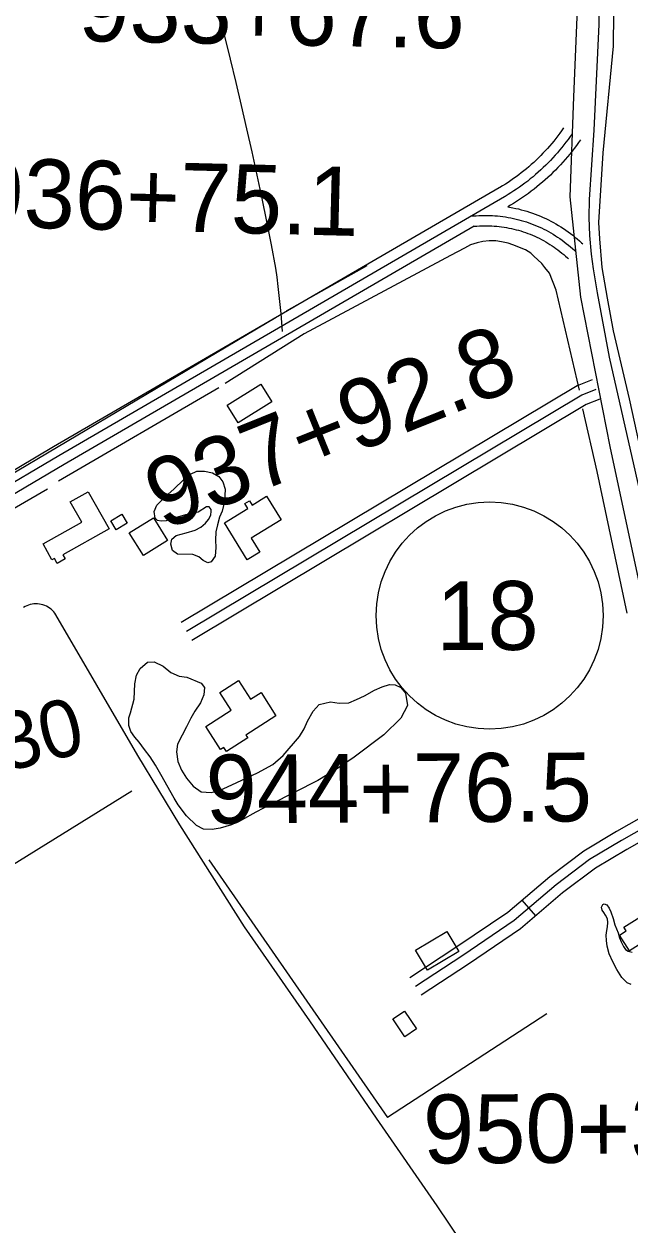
# Model space of a CAD drawing. Extents: x 3424494 to 3462436, y 522220 to 547718.
# Drawn here: x 3437171 to 3438050, y 542993 to 544736 of the extents above; entities that cross this region are included whole.
import ezdxf

# ---------------------------------------------------------------- set-up
doc = ezdxf.new("R2010")
doc.units = 0
for name, color, linetype in [('V-BLDG-OTLN', 7, 'Continuous'), ('V-DTCH-CNTR', 7, 'Continuous'), ('V-LEVE-TOET', 7, 'Continuous'), ('V-RIVR-RANG-IDEN', 7, 'Continuous'), ('V-ROAD-CNTR', 7, 'Continuous'), ('V-ROAD-IDEN', 7, 'Continuous'), ('V-SITE-VEGE', 7, 'Continuous'), ('V-SURV-IDEN', 7, 'Continuous'), ('V-TOPO-SHOR', 7, 'Continuous')]:
    doc.layers.add(name, color=color, linetype=linetype)

msp = doc.modelspace()

# ---------------------------------------------------------------- linework, layer by layer
at = {"layer": 'V-BLDG-OTLN'}
for points in [[(3437531, 544187.3), (3437482, 544156.9), (3437466, 544182.7), (3437514.9, 544213.2)], [(3437264.1, 544056.7), (3437294.6, 544003), (3437227.3, 543964.9), (3437230.6, 543959.1), (3437219.3, 543952.6), (3437215.1, 543960), (3437211.6, 543958.1), (3437198.7, 543980.9), (3437254.8, 544012.7), (3437238.2, 544042.1)], [(3437523.4, 544050.3), (3437544.4, 544015.9), (3437501, 543989.4), (3437513.5, 543969), (3437495, 543957.7), (3437462.1, 544011.5), (3437496.3, 544032.4), (3437491.9, 544039.6), (3437498.6, 544043.7), (3437502.4, 544037.4)], [(3437297.2, 544014.5), (3437313.2, 544024), (3437321, 544011), (3437304.9, 544001.5)], [(3437359.3, 544018.9), (3437379.7, 543985.8), (3437344.4, 543964), (3437324, 543997.1)], [(3437537.1, 543731.4), (3437493.5, 543703.4), (3437496, 543699.4), (3437465, 543679.4), (3437461.2, 543685.4), (3437456.5, 543682.4), (3437435.1, 543715.6), (3437472, 543739.3), (3437455.3, 543765.4), (3437482.4, 543782.7), (3437499.9, 543755.3), (3437515.4, 543765.2)], [(3438106.8, 543425.1), (3438050.8, 543390.1), (3438036.5, 543412.9), (3438046, 543418.8), (3438042.6, 543424.3), (3438089.1, 543453.5)], [(3437802.8, 543388.9), (3437757.2, 543361.9), (3437739.8, 543391.1), (3437785.5, 543418.1)], [(3437723.8, 543302.5), (3437741.2, 543276.5), (3437724.4, 543265.2), (3437706.9, 543291.2)]]:
    msp.add_lwpolyline(points, close=True, dxfattribs=at)
at = {"layer": 'V-DTCH-CNTR'}
for points in [[(3437546.7, 544289.4), (3437545.6, 544302.5), (3437544.5, 544315.7), (3437543.2, 544328.8), (3437541.8, 544342), (3437540.3, 544355.1), (3437538.7, 544368.2), (3437536.9, 544381.3), (3437530.5, 544415.2), (3437523.8, 544449.1), (3437516.9, 544482.9), (3437509.8, 544516.7), (3437502.5, 544550.4), (3437494.9, 544584.1), (3437487.2, 544617.8), (3437479.2, 544651.4), (3437471, 544684.9), (3437462.6, 544718.4), (3437460.4, 544732.6), (3437458.1, 544746.8)], [(3437856.9, 542892.2), (3437771.3, 543019.7), (3437683.2, 543146.7), (3437586.4, 543288.3), (3437491.3, 543424.8), (3437397.3, 543572.9), (3437336.5, 543673.6), (3437217.3, 543878.2), (3437215.8, 543880.4), (3437214.1, 543882.5), (3437212.2, 543884.4), (3437210.2, 543886.2), (3437208.1, 543887.8), (3437205.9, 543889.3), (3437203.5, 543890.6), (3437201, 543891.6), (3437198.5, 543892.5), (3437195.9, 543893.2), (3437193.3, 543893.7), (3437190.6, 543894), (3437187.9, 543894), (3437185.2, 543893.9), (3437182.6, 543893.5), (3437180, 543893), (3437177.4, 543892.2), (3437174.9, 543891.2), (3437172.5, 543890.1), (3437170.2, 543888.7)]]:
    msp.add_lwpolyline(points, dxfattribs=at)
at = {"layer": 'V-LEVE-TOET'}
msp.add_lwpolyline([(3438028.1, 544800.2), (3438027, 544704), (3438012.2, 544549), (3438005.9, 544448), (3438007.1, 544424), (3438010.5, 544382.3), (3438018.3, 544337.7), (3438027, 544290.4), (3438050.2, 544191.5), (3438089.7, 544012.5), (3438122.3, 543860.4), (3438140.5, 543773.8), (3438146.3, 543746), (3438157.2, 543706.2), (3438172.9, 543653.8), (3438191.3, 543608.8), (3438215.1, 543564.4), (3438236.7, 543528.4), (3438271.5, 543473.1)], dxfattribs=at)
at = {"layer": 'V-ROAD-CNTR'}
msp.add_line((3437914.5, 543440.8), (3437895, 543463.6), dxfattribs=at)
for points in [[(3437857.8, 545838.4), (3437892.6, 545547.7), (3437938.2, 545159.2), (3437964.7, 544952.5), (3437976, 544792.9), (3437969.2, 544630.2), (3437963.9, 544485.3), (3437979.7, 544339.6), (3438022.4, 544122.5), (3438085.1, 543828.8), (3438101.9, 543762.2), (3438116.1, 543710.9), (3438143.5, 543642.1), (3438173.7, 543575.3), (3438251, 543447.6), (3438348.6, 543287), (3438420.9, 543170.8), (3438482.6, 543068.5), (3438531.5, 542958.1)], [(3437955, 544585.2), (3437952.2, 544581.2), (3437949.4, 544577.4), (3437946.6, 544573.6), (3437943.7, 544569.9), (3437940.8, 544566.2), (3437937.8, 544562.5), (3437934.7, 544558.9), (3437931.6, 544555.4), (3437928.4, 544551.9), (3437925.1, 544548.4), (3437921.8, 544545.1), (3437918.5, 544541.7), (3437915.1, 544538.4), (3437911.6, 544535.2), (3437908.1, 544532), (3437904.6, 544528.9), (3437901, 544525.9), (3437897.3, 544522.9), (3437893.6, 544519.9), (3437889.9, 544517), (3437886.1, 544514.2), (3437882.2, 544511.5), (3437878.4, 544508.8), (3437874.4, 544506.1), (3437870.5, 544503.6), (3437866.4, 544501.1), (3437862.4, 544498.6), (3437861.4, 544498.1)], [(3437967.3, 544576.6), (3437964.4, 544572.5), (3437961.5, 544568.5), (3437958.5, 544564.5), (3437955.5, 544560.6), (3437952.4, 544556.7), (3437949.2, 544552.9), (3437946, 544549.1), (3437942.7, 544545.4), (3437939.4, 544541.7), (3437936, 544538.1), (3437932.5, 544534.5), (3437929, 544531), (3437925.4, 544527.6), (3437921.8, 544524.2), (3437918.1, 544520.8), (3437914.4, 544517.6), (3437910.6, 544514.3), (3437906.7, 544511.2), (3437902.9, 544508.1), (3437898.9, 544505.1), (3437894.9, 544502.1), (3437890.9, 544499.2), (3437886.8, 544496.4), (3437882.7, 544493.6), (3437878.5, 544490.9), (3437874.3, 544488.3), (3437870, 544485.7), (3437869.1, 544485.1)], [(3437979.6, 544568), (3437976.7, 544563.8), (3437973.6, 544559.6), (3437970.5, 544555.4), (3437967.3, 544551.3), (3437964, 544547.3), (3437960.7, 544543.2), (3437957.3, 544539.3), (3437953.9, 544535.4), (3437950.4, 544531.5), (3437946.8, 544527.7), (3437943.2, 544524), (3437939.5, 544520.3), (3437935.8, 544516.7), (3437931.9, 544513.1), (3437928.1, 544509.6), (3437924.2, 544506.2), (3437920.2, 544502.8), (3437916.2, 544499.5), (3437912.1, 544496.3), (3437908, 544493.1), (3437903.8, 544490), (3437899.5, 544487), (3437895.3, 544484), (3437890.9, 544481.1), (3437886.6, 544478.3), (3437882.1, 544475.5), (3437877.7, 544472.8), (3437874, 544470.6)], [(3437869.1, 544485.1), (3437221.6, 544109), (3435844.3, 543295.5)], [(3437861.5, 544498.1), (3437214, 544121.9), (3437110.2, 544060.6)], [(3437874, 544470.6), (3437881.4, 544469.2), (3437885.5, 544468.4), (3437889.6, 544467.5), (3437893.6, 544466.4), (3437897.7, 544465.3), (3437901.7, 544464.1), (3437905.7, 544462.9), (3437909.7, 544461.5), (3437913.6, 544460.1), (3437917.6, 544458.6), (3437921.5, 544457), (3437925.3, 544455.3), (3437929.1, 544453.5), (3437932.9, 544451.7), (3437936.6, 544449.8), (3437940.3, 544447.8), (3437944, 544445.8), (3437947.6, 544443.6), (3437951.2, 544441.4), (3437954.7, 544439.1), (3437958.2, 544436.8), (3437961.6, 544434.4), (3437965, 544431.9), (3437968.3, 544429.3), (3437971.6, 544426.7), (3437974.8, 544424), (3437978, 544421.2), (3437981.1, 544418.4), (3437982.8, 544416.7)], [(3437820.4, 544456.8), (3437824.2, 544457.3), (3437828.1, 544457.6), (3437832, 544457.8), (3437835.9, 544458), (3437839.8, 544458.1), (3437843.7, 544458.1), (3437847.6, 544458), (3437851.5, 544457.8), (3437855.3, 544457.6), (3437859.2, 544457.3), (3437863.1, 544456.9), (3437866.9, 544456.4), (3437870.8, 544455.9), (3437874.6, 544455.2), (3437878.5, 544454.5), (3437882.3, 544453.7), (3437886.1, 544452.9), (3437889.8, 544451.9), (3437893.6, 544450.9), (3437897.3, 544449.8), (3437901, 544448.6), (3437904.7, 544447.4), (3437908.4, 544446), (3437912, 544444.6), (3437915.6, 544443.2), (3437919.2, 544441.6), (3437922.7, 544440), (3437926.2, 544438.3), (3437929.7, 544436.5), (3437933.1, 544434.7), (3437936.5, 544432.8), (3437939.9, 544430.8), (3437943.2, 544428.7), (3437946.4, 544426.6), (3437949.7, 544424.4), (3437952.8, 544422.2), (3437956, 544419.9), (3437959, 544417.5), (3437962.1, 544415.1), (3437965.1, 544412.6), (3437968, 544410), (3437970.9, 544407.4), (3437972.5, 544405.8)], [(3437825.1, 544442.3), (3437229.2, 544096.1), (3436212.4, 543495.5)], [(3437825.1, 544442.3), (3437825.6, 544442.3), (3437829.2, 544442.6), (3437832.8, 544442.8), (3437836.4, 544443), (3437840, 544443.1), (3437843.5, 544443.1), (3437847.1, 544443), (3437850.7, 544442.9), (3437854.3, 544442.6), (3437857.8, 544442.4), (3437861.4, 544442), (3437865, 544441.6), (3437868.5, 544441), (3437872, 544440.5), (3437875.6, 544439.8), (3437879.1, 544439.1), (3437882.6, 544438.3), (3437886, 544437.4), (3437889.5, 544436.5), (3437892.9, 544435.5), (3437896.4, 544434.4), (3437899.7, 544433.2), (3437903.1, 544432), (3437906.5, 544430.7), (3437909.8, 544429.3), (3437913.1, 544427.9), (3437916.3, 544426.4), (3437919.5, 544424.9), (3437922.7, 544423.2), (3437925.9, 544421.5), (3437929, 544419.8), (3437932.1, 544418), (3437935.1, 544416.1), (3437938.2, 544414.1), (3437941.1, 544412.1), (3437944, 544410), (3437946.9, 544407.9), (3437949.8, 544405.7), (3437952.6, 544403.5), (3437955.3, 544401.2), (3437958, 544398.8), (3437960.7, 544396.4), (3437962.3, 544394.9)], [(3437996.6, 544219.2), (3437974.7, 544210.4), (3437399.2, 543866.7)], [(3438002.1, 544205.2), (3437981.3, 544196.9), (3437406.9, 543853.8)], [(3438007.7, 544191.3), (3437988, 544183.5), (3437414.6, 543840.9)], [(3438150.6, 543625.8), (3438100.4, 543602), (3438031.8, 543563.1), (3437984.5, 543534.9), (3437934.8, 543497.6), (3437874.2, 543445.8), (3437800.1, 543395.7), (3437731.8, 543350.7)], [(3438157, 543612.3), (3438107.3, 543588.7), (3438039.3, 543550.2), (3437992.9, 543522.4), (3437944.1, 543485.9), (3437883.3, 543433.9), (3437808.4, 543383.2), (3437740, 543338.2)], [(3438163.4, 543598.7), (3438114.2, 543575.4), (3438046.9, 543537.2), (3438001.3, 543509.9), (3437953.5, 543474.2), (3437892.4, 543421.9), (3437816.7, 543370.7), (3437748.3, 543325.6)]]:
    msp.add_lwpolyline(points, dxfattribs=at)
at = {"layer": 'V-ROAD-IDEN'}
msp.add_circle((3437847.6, 543876.9), 165, dxfattribs=at)
at = {"layer": 'V-SITE-VEGE'}
for points in [[(3437436.3, 544034.9), (3437423.9, 544027.2), (3437414.8, 544025.1), (3437405.4, 544023.4), (3437394.1, 544020), (3437387.3, 544017.5), (3437377.6, 544014.6), (3437370.3, 544014.2), (3437364.8, 544015), (3437361.5, 544018.4), (3437359.9, 544028.3), (3437363.9, 544037.2), (3437375.7, 544049.1), (3437389.1, 544060.8), (3437402.5, 544074.1), (3437413, 544082.1), (3437421.9, 544086.5), (3437433.4, 544086.7), (3437444.9, 544084), (3437454, 544078.7), (3437459.7, 544071.1), (3437463.1, 544060.4), (3437462.2, 544042.6), (3437458.7, 544028.6), (3437455, 544019.7), (3437452.3, 544008.7), (3437449.6, 543998.6), (3437449.1, 543986.5), (3437449.8, 543975.6), (3437448.7, 543963.3), (3437442.9, 543955), (3437437.9, 543953.4), (3437431.4, 543956.9), (3437424.9, 543962.1), (3437416.3, 543965.6), (3437394.1, 543966.2), (3437386.8, 543971.5), (3437384.5, 543980.6), (3437385.8, 543987.7), (3437391.9, 543993.1), (3437406.5, 543997), (3437419.6, 544000.8), (3437428, 544005.5), (3437434.8, 544011.2), (3437439, 544016.4), (3437441.1, 544020), (3437442.5, 544023.4), (3437443, 544027.9), (3437443, 544031), (3437440.1, 544034.9)], [(3437331, 543755.7), (3437331.9, 543777.9), (3437334.3, 543790.4), (3437339.8, 543799.8), (3437350.3, 543809.1), (3437360, 543809.9), (3437373.3, 543803.5), (3437384.5, 543794), (3437396.2, 543788.8), (3437407.7, 543787.4), (3437428.3, 543778.9), (3437433.2, 543772.3), (3437432.4, 543761.9), (3437427.6, 543750.4), (3437419.4, 543737.9), (3437413.4, 543728), (3437407.3, 543715.3), (3437400.7, 543703.3), (3437394.1, 543690), (3437392.7, 543678.8), (3437394.7, 543664.9), (3437399.9, 543652.6), (3437407.1, 543640.6), (3437416.7, 543629), (3437428.2, 543621.1), (3437442.8, 543619.7), (3437454.8, 543622.8), (3437472.9, 543631), (3437510.1, 543648.3), (3437532.4, 543660.8), (3437547.6, 543673.6), (3437571.5, 543701.5), (3437577.9, 543712.2), (3437583, 543723.7), (3437591.3, 543738.1), (3437599.7, 543747.5), (3437616.1, 543751.4), (3437628.9, 543749.8), (3437642.9, 543750), (3437654.1, 543754.9), (3437665.7, 543760.4), (3437680.5, 543768.4), (3437691.3, 543773.6), (3437701.9, 543776.6), (3437710.3, 543776.3), (3437718.3, 543772.6), (3437725.2, 543764), (3437728.3, 543746.4), (3437718.7, 543728), (3437693.8, 543703.8), (3437650.5, 543671.4), (3437625.1, 543653.8), (3437597.8, 543637.5), (3437529.9, 543602.8), (3437507.9, 543591.2), (3437487, 543579.8), (3437472.6, 543572.9), (3437456.1, 543568), (3437444.3, 543566.2), (3437432, 543566.6), (3437421.4, 543571.9), (3437407.1, 543586), (3437395.1, 543601.8), (3437389.2, 543611.7), (3437370, 543646.3), (3437362, 543659.7), (3437354.5, 543671.5), (3437346.2, 543682.3), (3437338.4, 543692.8), (3437332, 543700.4), (3437326, 543708.5), (3437323.4, 543717.4), (3437323.2, 543728.6), (3437325.6, 543735.7)]]:
    msp.add_lwpolyline(points, close=True, dxfattribs=at)
msp.add_lwpolyline([(3438053.3, 543341), (3438047.3, 543343.7), (3438039.5, 543351.4), (3438032.4, 543362.7), (3438026.4, 543374.1), (3438021.5, 543385.8), (3438018.2, 543396.7), (3438017.2, 543405), (3438017.1, 543412.9), (3438017.9, 543419.5), (3438019, 543425), (3438019.4, 543431), (3438018.8, 543436.2), (3438016.1, 543441.6), (3438013.4, 543445.4), (3438011.2, 543449), (3438010.3, 543453.3), (3438011.9, 543457.1), (3438014.2, 543458), (3438017.9, 543456.8), (3438021.1, 543452.1), (3438023.7, 543446.7), (3438027.2, 543436.8), (3438029.7, 543427.5), (3438031.7, 543422.1), (3438034.2, 543416), (3438036.4, 543408.7), (3438038.5, 543402.9), (3438042, 543396.1), (3438045.2, 543392), (3438048.7, 543389.6), (3438054.6, 543387.8)], dxfattribs=at)
at = {"layer": 'V-TOPO-SHOR'}
for p, q in [((3437669, 544384.7), (3437552, 544318.8)), ((3437537.5, 544309.6), (3437107.2, 544055)), ((3437454.1, 544207.6), (3437221.1, 544071.9)), ((3437204.9, 544060.7), (3437079.1, 543987.5)), ((3437439.5, 543522.2), (3437699, 543147.7)), ((3437930.9, 543298.6), (3437699, 543147.7))]:
    msp.add_line(p, q, dxfattribs=at)
for points in [[(3438006.4, 544857.3), (3438006.2, 544735.5), (3437999.2, 544581.8), (3437992.4, 544481.2), (3437991.7, 544454.9), (3437992.6, 544429), (3437995, 544401.7), (3437998, 544380.5), (3438004, 544345.9), (3438021.5, 544252.4), (3438079.9, 543994)], [(3437978.2, 544204.2), (3437944.4, 544349.4), (3437934.4, 544374.4), (3437928, 544382.6), (3437923.2, 544388.1), (3437917.7, 544393.6), (3437911.6, 544399), (3437907.3, 544403.1), (3437899.9, 544408), (3437881.1, 544415.6), (3437874.4, 544417.7), (3437864.9, 544419.9), (3437856.5, 544421.1), (3437847.1, 544421.2), (3437837.6, 544420), (3437829.4, 544418.2), (3437819.9, 544415.3), (3437810.9, 544410.7), (3437790.6, 544399.8), (3437578.2, 544286.1), (3437463.5, 544214.2)], [(3438047.6, 543880.3), (3438003.8, 544086.4), (3437983.2, 544177.4)], [(3437327.7, 543622), (3436789.2, 543288.5), (3436403.4, 543055.7), (3436315.1, 543185.7)]]:
    msp.add_lwpolyline(points, dxfattribs=at)

# ---------------------------------------------------------------- texts
at = {"layer": 'V-RIVR-RANG-IDEN'}
msp.add_text('U-030', height=83, rotation=14.1073, dxfattribs=at).set_placement((3436970.3, 543605.9))
at = {"layer": 'V-ROAD-IDEN'}
msp.add_text('18', height=100, rotation=0.2226, dxfattribs=at).set_placement((3437770.2, 543826.6))
at = {"layer": 'V-SURV-IDEN'}
for s, rotation, p in [('933+67.6', 358.8586, (3437249.3, 544711.5)), ('936+75.1', 358.5555, (3437095.2, 544442.3)), ('937+92.8', 21.9509, (3437373.5, 544000.1)), ('944+76.5', 0.3531, (3437435.1, 543574.7)), ('950+31.2', 0.2849, (3437751, 543081.1))]:
    msp.add_text(s, height=100, rotation=rotation, dxfattribs=at).set_placement(p)

doc.saveas('drawing.dxf')
